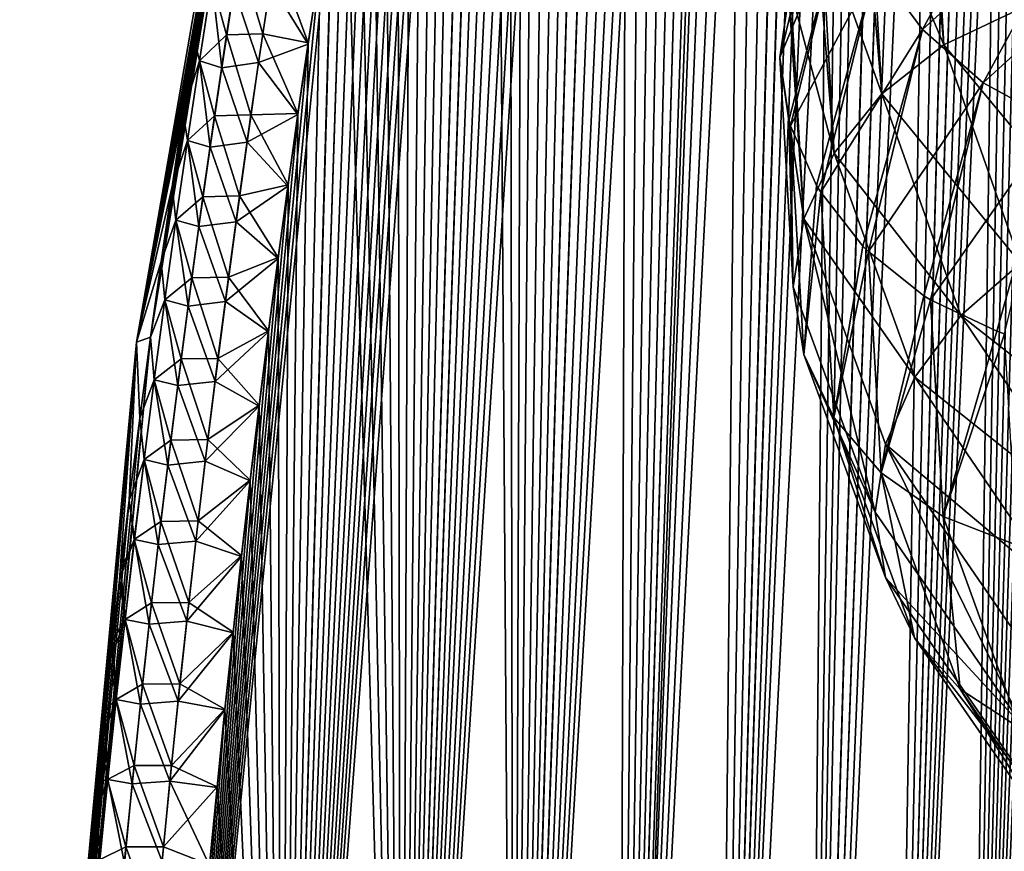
# Model space of a CAD drawing. Header units: metres. Extents: x -80 to 80, y -455 to 95.
# Tile 344 of 656: x -24.95 to -17.21, y -117.49 to -110.95. Entities that reach past the tile are written whole.
import ezdxf

# ---------------------------------------------------------------- set-up
doc = ezdxf.new("R2010")
doc.units = ezdxf.units.M
doc.layers.add('solid_501010_K', color=7, linetype='CONTINUOUS')
doc.layers.add('solid_501010_k_02', color=7, linetype='CONTINUOUS')

msp = doc.modelspace()

# ---------------------------------------------------------------- linework, layer by layer
at = {"layer": 'solid_501010_K'}
for points in [[(-21.990013, -103.15007, 261.70224), (-24.029753, -113.481277, 265), (-22.242414, -103.180008, 265)], [(-21.990013, -103.15007, 261.70224), (-22.087149, -103.552078, 261.766815), (-24.029753, -113.481277, 265)], [(-23.919601, -113.443016, 267.245239), (-22.242414, -103.180008, 265), (-24.029753, -113.481277, 265)], [(-23.919601, -113.443016, 267.245239), (-23.836544, -112.847527, 267.279327), (-22.242414, -103.180008, 265)], [(-23.836544, -112.847527, 267.279327), (-23.751278, -112.259209, 267.315643), (-22.242414, -103.180008, 265)], [(-23.751278, -112.259209, 267.315643), (-23.663906, -111.678131, 267.354156), (-22.242414, -103.180008, 265)], [(-23.663906, -111.678131, 267.354156), (-23.574652, -111.105164, 267.394745), (-22.242414, -103.180008, 265)], [(-23.574652, -111.105164, 267.394745), (-23.483753, -110.541191, 267.437378), (-22.242414, -103.180008, 265)], [(-22.087149, -103.552078, 261.766815), (-22.205811, -104.055038, 261.843964), (-24.029753, -113.481277, 265)], [(-22.205811, -104.055038, 261.843964), (-22.324776, -104.572983, 261.919464), (-24.029753, -113.481277, 265)], [(-22.324776, -104.572983, 261.919464), (-22.443897, -105.105873, 261.99353), (-24.029753, -113.481277, 265)], [(-21.94986, -124.903717, 269.944824), (-21.564827, -104.780373, 269.420624), (-21.668106, -105.287376, 269.363007)], [(-22.443897, -105.105873, 261.99353), (-22.562891, -105.653389, 262.065796), (-24.029753, -113.481277, 265)], [(-22.891657, -124.441826, 260.764618), (-21.774742, -105.82312, 260.695129), (-21.670607, -105.299713, 260.638367)], [(-21.94986, -124.903717, 269.944824), (-21.668106, -105.287376, 269.363007), (-21.772388, -105.811188, 269.306152)], [(-22.562891, -105.653389, 262.065796), (-22.681477, -106.215218, 262.135895), (-24.029753, -113.481277, 265)], [(-22.891657, -124.441826, 260.764618), (-21.879015, -106.361481, 260.750549), (-21.774742, -105.82312, 260.695129)], [(-21.94986, -124.903717, 269.944824), (-21.772388, -105.811188, 269.306152), (-21.876835, -106.350098, 269.25061)], [(-22.681477, -106.215218, 262.135895), (-22.799593, -106.791824, 262.203979), (-24.029753, -113.481277, 265)], [(-22.891657, -124.441826, 260.764618), (-21.98262, -106.913307, 260.804138), (-21.879015, -106.361481, 260.750549)], [(-21.94986, -124.903717, 269.944824), (-21.876835, -106.350098, 269.25061), (-21.980597, -106.902397, 269.196899)], [(-22.799593, -106.791824, 262.203979), (-22.916992, -107.382912, 262.27002), (-24.029753, -113.481277, 265)], [(-22.891657, -124.441826, 260.764618), (-22.085629, -107.478996, 260.855957), (-21.98262, -106.913307, 260.804138)], [(-21.94986, -124.903717, 269.944824), (-21.980597, -106.902397, 269.196899), (-22.083727, -107.468437, 269.144989)], [(-22.916992, -107.382912, 262.27002), (-23.033321, -107.987717, 262.333649), (-24.029753, -113.481277, 265)], [(-22.891657, -124.441826, 260.764618), (-22.188486, -108.05941, 260.906342), (-22.085629, -107.478996, 260.855957)], [(-21.94986, -124.903717, 269.944824), (-22.083727, -107.468437, 269.144989), (-22.186703, -108.04921, 269.094513)], [(-23.033321, -107.987717, 262.333649), (-23.148323, -108.605873, 262.394714), (-24.029753, -113.481277, 265)], [(-22.891657, -124.441826, 260.764618), (-22.290487, -108.652794, 260.954895), (-22.188486, -108.05941, 260.906342)], [(-21.94986, -124.903717, 269.944824), (-22.186703, -108.04921, 269.094513), (-22.288816, -108.642929, 269.045868)], [(-23.148323, -108.605873, 262.394714), (-23.261974, -109.238182, 262.453369), (-24.029753, -113.481277, 265)], [(-21.94986, -124.903717, 269.944824), (-22.288816, -108.642929, 269.045868), (-22.389351, -109.247826, 268.999481)], [(-22.891657, -124.441826, 260.764618), (-22.390913, -109.257362, 261.001251), (-22.290487, -108.652794, 260.954895)], [(-23.261974, -109.238182, 262.453369), (-23.373896, -109.883583, 262.509399), (-24.029753, -113.481277, 265)], [(-22.891657, -124.441826, 260.764618), (-22.48954, -109.872604, 261.045258), (-22.390913, -109.257362, 261.001251)], [(-22.891644, -124.441833, 269.235382), (-22.389351, -109.247826, 268.999481), (-22.488077, -109.863342, 268.955383)], [(-22.891644, -124.441833, 269.235382), (-21.94986, -124.903717, 269.944824), (-22.389351, -109.247826, 268.999481)], [(-23.891483, -123.896843, 261.420776), (-22.586899, -110.499924, 261.087372), (-22.48954, -109.872604, 261.045258)], [(-22.891657, -124.441826, 260.764618), (-23.891483, -123.896843, 261.420776), (-22.48954, -109.872604, 261.045258)], [(-22.891644, -124.441833, 269.235382), (-22.488077, -109.863342, 268.955383), (-22.585526, -110.490921, 268.913208)], [(-23.373896, -109.883583, 262.509399), (-23.483688, -110.540794, 262.562592), (-24.029753, -113.481277, 265)], [(-23.037855, -111.059326, 268.565002), (-22.941135, -110.423454, 268.602905), (-23.224213, -110.431732, 268.211578)], [(-23.037855, -111.059326, 268.565002), (-22.681236, -111.129494, 268.87323), (-22.941135, -110.423454, 268.602905)], [(-22.941135, -110.423454, 268.602905), (-22.681236, -111.129494, 268.87323), (-22.585526, -110.490921, 268.913208)], [(-23.891483, -123.896843, 261.420776), (-22.682524, -111.138252, 261.127289), (-22.586899, -110.499924, 261.087372)], [(-23.322371, -111.067085, 268.175354), (-23.224213, -110.431732, 268.211578), (-23.439444, -110.645248, 267.754913)], [(-23.037855, -111.059326, 268.565002), (-23.224213, -110.431732, 268.211578), (-23.322371, -111.067085, 268.175354)], [(-22.977076, -110.659691, 261.411041), (-22.586899, -110.499924, 261.087372), (-22.682524, -111.138252, 261.127289)], [(-22.891644, -124.441833, 269.235382), (-22.585526, -110.490921, 268.913208), (-22.681236, -111.129494, 268.87323)], [(-23.483688, -110.540794, 262.562592), (-23.574602, -111.104858, 262.605225), (-24.029753, -113.481277, 265)], [(-23.439444, -110.645248, 267.754913), (-23.483753, -110.541191, 267.437378), (-23.574652, -111.105164, 267.394745)], [(-23.439388, -110.645584, 262.24469), (-23.574602, -111.104858, 262.605225), (-23.483688, -110.540794, 262.562592)], [(-23.536695, -111.27066, 267.721191), (-23.439444, -110.645248, 267.754913), (-23.574652, -111.105164, 267.394745)], [(-23.439388, -110.645584, 262.24469), (-23.536629, -111.270981, 262.278412), (-23.574602, -111.104858, 262.605225)], [(-23.322371, -111.067085, 268.175354), (-23.439444, -110.645248, 267.754913), (-23.536695, -111.27066, 267.721191)], [(-23.439388, -110.645584, 262.24469), (-23.361164, -111.326744, 261.838165), (-23.536629, -111.270981, 262.278412)], [(-23.439388, -110.645584, 262.24469), (-23.266474, -110.704094, 261.803802), (-23.361164, -111.326744, 261.838165)], [(-23.070837, -111.284576, 261.447296), (-23.361164, -111.326744, 261.838165), (-23.266474, -110.704094, 261.803802)], [(-22.977076, -110.659691, 261.411041), (-23.070837, -111.284576, 261.447296), (-23.266474, -110.704094, 261.803802)], [(-22.977076, -110.659691, 261.411041), (-22.682524, -111.138252, 261.127289), (-23.070837, -111.284576, 261.447296)], [(-23.574602, -111.104858, 262.605225), (-23.663872, -111.67791, 262.645844), (-24.029753, -113.481277, 265)], [(-23.536695, -111.27066, 267.721191), (-23.574652, -111.105164, 267.394745), (-23.663906, -111.678131, 267.354156)], [(-23.536629, -111.270981, 262.278412), (-23.663872, -111.67791, 262.645844), (-23.574602, -111.104858, 262.605225)], [(-23.416992, -111.703079, 268.141785), (-23.322371, -111.067085, 268.175354), (-23.536695, -111.27066, 267.721191)], [(-23.131121, -111.695915, 268.529816), (-23.322371, -111.067085, 268.175354), (-23.416992, -111.703079, 268.141785)], [(-23.131121, -111.695915, 268.529816), (-23.037855, -111.059326, 268.565002), (-23.322371, -111.067085, 268.175354)], [(-23.131121, -111.695915, 268.529816), (-22.761505, -111.684723, 268.840881), (-23.037855, -111.059326, 268.565002)], [(-23.037855, -111.059326, 268.565002), (-22.761505, -111.684723, 268.840881), (-22.681236, -111.129494, 268.87323)], [(-23.891483, -123.896843, 261.420776), (-22.762716, -111.693237, 261.159607), (-22.682524, -111.138252, 261.127289)], [(-23.070837, -111.284576, 261.447296), (-22.682524, -111.138252, 261.127289), (-22.762716, -111.693237, 261.159607)], [(-22.891644, -124.441833, 269.235382), (-22.681236, -111.129494, 268.87323), (-22.761505, -111.684723, 268.840881)], [(-23.63044, -111.896637, 267.689911), (-23.536695, -111.27066, 267.721191), (-23.663906, -111.678131, 267.354156)], [(-23.536629, -111.270981, 262.278412), (-23.630362, -111.896942, 262.309662), (-23.663872, -111.67791, 262.645844)], [(-23.416992, -111.703079, 268.141785), (-23.536695, -111.27066, 267.721191), (-23.63044, -111.896637, 267.689911)], [(-23.536629, -111.270981, 262.278412), (-23.452473, -111.949997, 261.870026), (-23.630362, -111.896942, 262.309662)], [(-23.536629, -111.270981, 262.278412), (-23.361164, -111.326744, 261.838165), (-23.452473, -111.949997, 261.870026)], [(-23.161272, -111.910133, 261.480957), (-23.452473, -111.949997, 261.870026), (-23.361164, -111.326744, 261.838165)], [(-23.070837, -111.284576, 261.447296), (-23.161272, -111.910133, 261.480957), (-23.361164, -111.326744, 261.838165)], [(-23.070837, -111.284576, 261.447296), (-22.762716, -111.693237, 261.159607), (-23.161272, -111.910133, 261.480957)], [(-23.663872, -111.67791, 262.645844), (-23.751255, -112.259064, 262.684357), (-24.029753, -113.481277, 265)], [(-23.891483, -123.896843, 261.420776), (-22.841002, -112.25489, 261.190033), (-22.762716, -111.693237, 261.159607)], [(-23.63044, -111.896637, 267.689911), (-23.663906, -111.678131, 267.354156), (-23.751278, -112.259209, 267.315643)], [(-23.630362, -111.896942, 262.309662), (-23.751255, -112.259064, 262.684357), (-23.663872, -111.67791, 262.645844)], [(-23.50811, -112.339691, 268.110779), (-23.416992, -111.703079, 268.141785), (-23.63044, -111.896637, 267.689911)], [(-23.220957, -112.333176, 268.497253), (-23.416992, -111.703079, 268.141785), (-23.50811, -112.339691, 268.110779)], [(-23.220957, -112.333176, 268.497253), (-23.131121, -111.695915, 268.529816), (-23.416992, -111.703079, 268.141785)], [(-23.220957, -112.333176, 268.497253), (-22.83987, -112.246666, 268.810394), (-23.131121, -111.695915, 268.529816)], [(-23.161272, -111.910133, 261.480957), (-22.762716, -111.693237, 261.159607), (-22.841002, -112.25489, 261.190033)], [(-23.131121, -111.695915, 268.529816), (-22.83987, -112.246666, 268.810394), (-22.761505, -111.684723, 268.840881)], [(-22.891644, -124.441833, 269.235382), (-22.761505, -111.684723, 268.840881), (-22.83987, -112.246666, 268.810394)], [(-23.720713, -112.523148, 267.661072), (-23.63044, -111.896637, 267.689911), (-23.751278, -112.259209, 267.315643)], [(-23.630362, -111.896942, 262.309662), (-23.720621, -112.523438, 262.33847), (-23.751255, -112.259064, 262.684357)], [(-23.50811, -112.339691, 268.110779), (-23.63044, -111.896637, 267.689911), (-23.720713, -112.523148, 267.661072)], [(-23.630362, -111.896942, 262.309662), (-23.540428, -112.57383, 261.899475), (-23.720621, -112.523438, 262.33847)], [(-23.630362, -111.896942, 262.309662), (-23.452473, -111.949997, 261.870026), (-23.540428, -112.57383, 261.899475)], [(-23.248409, -112.536324, 261.512115), (-23.540428, -112.57383, 261.899475), (-23.452473, -111.949997, 261.870026)], [(-23.161272, -111.910133, 261.480957), (-23.248409, -112.536324, 261.512115), (-23.452473, -111.949997, 261.870026)], [(-23.161272, -111.910133, 261.480957), (-22.841002, -112.25489, 261.190033), (-23.248409, -112.536324, 261.512115)], [(-23.751255, -112.259064, 262.684357), (-23.836533, -112.847458, 262.720673), (-24.029753, -113.481277, 265)], [(-23.891483, -123.896843, 261.420776), (-22.917768, -112.824463, 261.218842), (-22.841002, -112.25489, 261.190033)], [(-23.720713, -112.523148, 267.661072), (-23.751278, -112.259209, 267.315643), (-23.836544, -112.847527, 267.279327)], [(-23.720621, -112.523438, 262.33847), (-23.836533, -112.847458, 262.720673), (-23.751255, -112.259064, 262.684357)], [(-23.248409, -112.536324, 261.512115), (-22.841002, -112.25489, 261.190033), (-22.917768, -112.824463, 261.218842)], [(-23.220957, -112.333176, 268.497253), (-22.916721, -112.816582, 268.781555), (-22.83987, -112.246666, 268.810394)], [(-22.891644, -124.441833, 269.235382), (-22.83987, -112.246666, 268.810394), (-22.916721, -112.816582, 268.781555)], [(-23.595753, -112.976883, 268.082214), (-23.50811, -112.339691, 268.110779), (-23.720713, -112.523148, 267.661072)], [(-23.307392, -112.971062, 268.467255), (-23.50811, -112.339691, 268.110779), (-23.595753, -112.976883, 268.082214)], [(-23.307392, -112.971062, 268.467255), (-23.220957, -112.333176, 268.497253), (-23.50811, -112.339691, 268.110779)], [(-23.307392, -112.971062, 268.467255), (-22.916721, -112.816582, 268.781555), (-23.220957, -112.333176, 268.497253)], [(-23.807539, -113.150162, 267.634521), (-23.720713, -112.523148, 267.661072), (-23.836544, -112.847527, 267.279327)], [(-23.720621, -112.523438, 262.33847), (-23.807434, -113.150444, 262.36499), (-23.836533, -112.847458, 262.720673)], [(-23.595753, -112.976883, 268.082214), (-23.720713, -112.523148, 267.661072), (-23.807539, -113.150162, 267.634521)], [(-23.720621, -112.523438, 262.33847), (-23.625057, -113.198212, 261.926575), (-23.807434, -113.150444, 262.36499)], [(-23.720621, -112.523438, 262.33847), (-23.540428, -112.57383, 261.899475), (-23.625057, -113.198212, 261.926575)], [(-23.33227, -113.163109, 261.540802), (-23.625057, -113.198212, 261.926575), (-23.540428, -112.57383, 261.899475)], [(-23.248409, -112.536324, 261.512115), (-23.33227, -113.163109, 261.540802), (-23.540428, -112.57383, 261.899475)], [(-23.248409, -112.536324, 261.512115), (-22.917768, -112.824463, 261.218842), (-23.33227, -113.163109, 261.540802)], [(-23.307392, -112.971062, 268.467255), (-22.991936, -113.393982, 268.754364), (-22.916721, -112.816582, 268.781555)], [(-22.891644, -124.441833, 269.235382), (-22.916721, -112.816582, 268.781555), (-22.991936, -113.393982, 268.754364)], [(-23.836533, -112.847458, 262.720673), (-23.919603, -113.443031, 262.754761), (-24.029753, -113.481277, 265)], [(-23.807434, -113.150444, 262.36499), (-23.919603, -113.443031, 262.754761), (-23.836533, -112.847458, 262.720673)], [(-23.807539, -113.150162, 267.634521), (-23.836544, -112.847527, 267.279327), (-23.919601, -113.443016, 267.245239)], [(-23.891483, -123.896843, 261.420776), (-22.992897, -113.401489, 261.245972), (-22.917768, -112.824463, 261.218842)], [(-23.33227, -113.163109, 261.540802), (-22.917768, -112.824463, 261.218842), (-22.992897, -113.401489, 261.245972)], [(-23.679943, -113.614616, 268.056061), (-23.595753, -112.976883, 268.082214), (-23.807539, -113.150162, 267.634521)], [(-23.390446, -113.60955, 268.439697), (-23.595753, -112.976883, 268.082214), (-23.679943, -113.614616, 268.056061)], [(-23.390446, -113.60955, 268.439697), (-23.307392, -112.971062, 268.467255), (-23.595753, -112.976883, 268.082214)], [(-23.390446, -113.60955, 268.439697), (-22.991936, -113.393982, 268.754364), (-23.307392, -112.971062, 268.467255)], [(-23.807434, -113.150444, 262.36499), (-23.890825, -113.777939, 262.389252), (-23.919603, -113.443031, 262.754761)], [(-23.890942, -113.777672, 267.610229), (-23.807539, -113.150162, 267.634521), (-23.919601, -113.443016, 267.245239)], [(-23.679943, -113.614616, 268.056061), (-23.807539, -113.150162, 267.634521), (-23.890942, -113.777672, 267.610229)], [(-23.807434, -113.150444, 262.36499), (-23.706381, -113.823097, 261.951416), (-23.890825, -113.777939, 262.389252)], [(-23.807434, -113.150444, 262.36499), (-23.625057, -113.198212, 261.926575), (-23.706381, -113.823097, 261.951416)], [(-23.412874, -113.790466, 261.567169), (-23.706381, -113.823097, 261.951416), (-23.625057, -113.198212, 261.926575)], [(-23.33227, -113.163109, 261.540802), (-23.412874, -113.790466, 261.567169), (-23.625057, -113.198212, 261.926575)], [(-23.33227, -113.163109, 261.540802), (-22.992897, -113.401489, 261.245972), (-23.412874, -113.790466, 261.567169)], [(-23.891483, -123.896843, 261.420776), (-23.066082, -113.984917, 261.271332), (-22.992897, -113.401489, 261.245972)], [(-23.412874, -113.790466, 261.567169), (-22.992897, -113.401489, 261.245972), (-23.066082, -113.984917, 261.271332)], [(-23.390446, -113.60955, 268.439697), (-23.065207, -113.977798, 268.728973), (-22.991936, -113.393982, 268.754364)], [(-22.891644, -124.441833, 269.235382), (-22.991936, -113.393982, 268.754364), (-23.065207, -113.977798, 268.728973)], [(-23.919603, -113.443031, 262.754761), (-24.92804, -123.864563, 263.989105), (-24.948526, -123.864563, 265)], [(-24.029753, -113.481277, 265), (-23.919603, -113.443031, 262.754761), (-24.948526, -123.864563, 265)], [(-24.928038, -123.864563, 266.010895), (-24.029753, -113.481277, 265), (-24.948526, -123.864563, 265)], [(-23.919603, -113.443031, 262.754761), (-24.00486, -114.079964, 262.7883), (-24.92804, -123.864563, 263.989105)], [(-24.928038, -123.864563, 266.010895), (-24.838165, -123.278557, 267.016083), (-24.029753, -113.481277, 265)], [(-24.838165, -123.278557, 267.016083), (-24.80691, -122.694031, 267.013611), (-24.029753, -113.481277, 265)], [(-24.80691, -122.694031, 267.013611), (-24.772831, -122.111, 267.013123), (-24.029753, -113.481277, 265)], [(-24.772831, -122.111, 267.013123), (-24.735949, -121.529488, 267.014587), (-24.029753, -113.481277, 265)], [(-24.735949, -121.529488, 267.014587), (-24.696281, -120.949463, 267.017975), (-24.029753, -113.481277, 265)], [(-24.696281, -120.949463, 267.017975), (-24.653801, -120.370323, 267.023315), (-24.029753, -113.481277, 265)], [(-24.653801, -120.370323, 267.023315), (-24.608541, -119.792404, 267.030548), (-24.029753, -113.481277, 265)], [(-24.608541, -119.792404, 267.030548), (-24.560583, -119.21653, 267.039673), (-24.029753, -113.481277, 265)], [(-24.560583, -119.21653, 267.039673), (-24.502592, -118.56192, 267.05246), (-24.029753, -113.481277, 265)], [(-24.502592, -118.56192, 267.05246), (-24.441307, -117.911629, 267.067749), (-24.029753, -113.481277, 265)], [(-24.441307, -117.911629, 267.067749), (-24.376654, -117.264305, 267.085449), (-24.029753, -113.481277, 265)], [(-24.376654, -117.264305, 267.085449), (-24.308779, -116.621017, 267.10556), (-24.029753, -113.481277, 265)], [(-24.308779, -116.621017, 267.10556), (-24.237879, -115.983109, 267.128143), (-24.029753, -113.481277, 265)], [(-24.237879, -115.983109, 267.128143), (-24.164139, -115.351601, 267.153168), (-24.029753, -113.481277, 265)], [(-24.164139, -115.351601, 267.153168), (-24.087469, -114.725052, 267.180634), (-24.029753, -113.481277, 265)], [(-24.087469, -114.725052, 267.180634), (-24.00489, -114.0802, 267.21167), (-24.029753, -113.481277, 265)], [(-24.00489, -114.0802, 267.21167), (-23.919601, -113.443016, 267.245239), (-24.029753, -113.481277, 265)], [(-23.890942, -113.777672, 267.610229), (-23.919601, -113.443016, 267.245239), (-24.00489, -114.0802, 267.21167)], [(-23.890825, -113.777939, 262.389252), (-24.00486, -114.079964, 262.7883), (-23.919603, -113.443031, 262.754761)], [(-23.760698, -114.252869, 268.032196), (-23.679943, -113.614616, 268.056061), (-23.890942, -113.777672, 267.610229)], [(-23.470135, -114.248596, 268.41452), (-23.679943, -113.614616, 268.056061), (-23.760698, -114.252869, 268.032196)], [(-23.470135, -114.248596, 268.41452), (-23.390446, -113.60955, 268.439697), (-23.679943, -113.614616, 268.056061)], [(-23.470135, -114.248596, 268.41452), (-23.065207, -113.977798, 268.728973), (-23.390446, -113.60955, 268.439697)], [(-23.970942, -114.405632, 267.588135), (-23.890942, -113.777672, 267.610229), (-24.00489, -114.0802, 267.21167)], [(-23.890825, -113.777939, 262.389252), (-23.970812, -114.405884, 262.411316), (-24.00486, -114.079964, 262.7883)], [(-23.760698, -114.252869, 268.032196), (-23.890942, -113.777672, 267.610229), (-23.970942, -114.405632, 267.588135)], [(-23.890825, -113.777939, 262.389252), (-23.784416, -114.448471, 261.97406), (-23.970812, -114.405884, 262.411316)], [(-23.890825, -113.777939, 262.389252), (-23.706381, -113.823097, 261.951416), (-23.784416, -114.448471, 261.97406)], [(-23.490238, -114.41835, 261.591248), (-23.784416, -114.448471, 261.97406), (-23.706381, -113.823097, 261.951416)], [(-23.412874, -113.790466, 261.567169), (-23.490238, -114.41835, 261.591248), (-23.706381, -113.823097, 261.951416)], [(-23.412874, -113.790466, 261.567169), (-23.066082, -113.984917, 261.271332), (-23.490238, -114.41835, 261.591248)], [(-23.470135, -114.248596, 268.41452), (-23.136225, -114.566986, 268.705475), (-23.065207, -113.977798, 268.728973)], [(-22.891644, -124.441833, 269.235382), (-23.065207, -113.977798, 268.728973), (-23.136225, -114.566986, 268.705475)], [(-23.891483, -123.896843, 261.420776), (-23.13702, -114.573715, 261.2948), (-23.066082, -113.984917, 261.271332)], [(-23.490238, -114.41835, 261.591248), (-23.066082, -113.984917, 261.271332), (-23.13702, -114.573715, 261.2948)], [(-24.00486, -114.079964, 262.7883), (-24.08741, -114.724564, 262.819336), (-24.92804, -123.864563, 263.989105)], [(-23.970942, -114.405632, 267.588135), (-24.00489, -114.0802, 267.21167), (-24.087469, -114.725052, 267.180634)], [(-23.970812, -114.405884, 262.411316), (-24.08741, -114.724564, 262.819336), (-24.00486, -114.079964, 262.7883)], [(-23.838039, -114.891609, 268.01062), (-23.760698, -114.252869, 268.032196), (-23.970942, -114.405632, 267.588135)], [(-23.546476, -114.888176, 268.391693), (-23.760698, -114.252869, 268.032196), (-23.838039, -114.891609, 268.01062)], [(-23.546476, -114.888176, 268.391693), (-23.470135, -114.248596, 268.41452), (-23.760698, -114.252869, 268.032196)], [(-23.546476, -114.888176, 268.391693), (-23.136225, -114.566986, 268.705475), (-23.470135, -114.248596, 268.41452)], [(-24.047556, -115.034027, 267.568176), (-23.970942, -114.405632, 267.588135), (-24.087469, -114.725052, 267.180634)], [(-23.970812, -114.405884, 262.411316), (-24.047415, -115.034271, 262.431274), (-24.08741, -114.724564, 262.819336)], [(-23.838039, -114.891609, 268.01062), (-23.970942, -114.405632, 267.588135), (-24.047556, -115.034027, 267.568176)], [(-23.970812, -114.405884, 262.411316), (-23.859179, -115.07431, 261.994568), (-24.047415, -115.034271, 262.431274)], [(-23.970812, -114.405884, 262.411316), (-23.784416, -114.448471, 261.97406), (-23.859179, -115.07431, 261.994568)], [(-23.490238, -114.41835, 261.591248), (-23.564373, -115.046745, 261.613098), (-23.784416, -114.448471, 261.97406)], [(-23.490238, -114.41835, 261.591248), (-23.13702, -114.573715, 261.2948), (-23.564373, -115.046745, 261.613098)], [(-23.564373, -115.046745, 261.613098), (-23.859179, -115.07431, 261.994568), (-23.784416, -114.448471, 261.97406)], [(-23.891483, -123.896843, 261.420776), (-23.205523, -115.167328, 261.316284), (-23.13702, -114.573715, 261.2948)], [(-23.564373, -115.046745, 261.613098), (-23.13702, -114.573715, 261.2948), (-23.205523, -115.167328, 261.316284)], [(-23.546476, -114.888176, 268.391693), (-23.204803, -115.160988, 268.683929), (-23.136225, -114.566986, 268.705475)], [(-22.891644, -124.441833, 269.235382), (-23.136225, -114.566986, 268.705475), (-23.204803, -115.160988, 268.683929)], [(-24.08741, -114.724564, 262.819336), (-24.154657, -115.272545, 262.843506), (-24.92804, -123.864563, 263.989105)], [(-24.047556, -115.034027, 267.568176), (-24.087469, -114.725052, 267.180634), (-24.164139, -115.351601, 267.153168)], [(-24.047415, -115.034271, 262.431274), (-24.154657, -115.272545, 262.843506), (-24.08741, -114.724564, 262.819336)], [(-23.911982, -115.530815, 267.991211), (-23.838039, -114.891609, 268.01062), (-24.047556, -115.034027, 267.568176)], [(-23.619486, -115.528252, 268.371124), (-23.838039, -114.891609, 268.01062), (-23.911982, -115.530815, 267.991211)], [(-23.619486, -115.528252, 268.371124), (-23.546476, -114.888176, 268.391693), (-23.838039, -114.891609, 268.01062)], [(-23.619486, -115.528252, 268.371124), (-23.204803, -115.160988, 268.683929), (-23.546476, -114.888176, 268.391693)], [(-24.120806, -115.662842, 267.550232), (-24.047556, -115.034027, 267.568176), (-24.164139, -115.351601, 267.153168)], [(-24.047415, -115.034271, 262.431274), (-24.120651, -115.663063, 262.449188), (-24.154657, -115.272545, 262.843506)], [(-23.911982, -115.530815, 267.991211), (-24.047556, -115.034027, 267.568176), (-24.120806, -115.662842, 267.550232)], [(-24.047415, -115.034271, 262.431274), (-23.930687, -115.700584, 262.01297), (-24.120651, -115.663063, 262.449188)], [(-24.047415, -115.034271, 262.431274), (-23.859179, -115.07431, 261.994568), (-23.930687, -115.700584, 262.01297)], [(-23.564373, -115.046745, 261.613098), (-23.635298, -115.675606, 261.632751), (-23.859179, -115.07431, 261.994568)], [(-23.564373, -115.046745, 261.613098), (-23.205523, -115.167328, 261.316284), (-23.635298, -115.675606, 261.632751)], [(-23.635298, -115.675606, 261.632751), (-23.930687, -115.700584, 262.01297), (-23.859179, -115.07431, 261.994568)], [(-23.891483, -123.896843, 261.420776), (-23.271936, -115.767242, 261.335999), (-23.205523, -115.167328, 261.316284)], [(-23.635298, -115.675606, 261.632751), (-23.205523, -115.167328, 261.316284), (-23.271936, -115.767242, 261.335999)], [(-23.619486, -115.528252, 268.371124), (-23.27129, -115.761284, 268.664185), (-23.204803, -115.160988, 268.683929)], [(-22.891644, -124.441833, 269.235382), (-23.204803, -115.160988, 268.683929), (-23.27129, -115.761284, 268.664185)], [(-24.154657, -115.272545, 262.843506), (-24.219656, -115.824196, 262.865814), (-24.92804, -123.864563, 263.989105)], [(-24.120651, -115.663063, 262.449188), (-24.219656, -115.824196, 262.865814), (-24.154657, -115.272545, 262.843506)], [(-24.120806, -115.662842, 267.550232), (-24.164139, -115.351601, 267.153168), (-24.237879, -115.983109, 267.128143)], [(-23.68918, -116.1688, 268.352783), (-23.619486, -115.528252, 268.371124), (-23.911982, -115.530815, 267.991211)], [(-23.68918, -116.1688, 268.352783), (-23.27129, -115.761284, 268.664185), (-23.619486, -115.528252, 268.371124)], [(-23.982548, -116.170448, 267.973938), (-23.911982, -115.530815, 267.991211), (-24.120806, -115.662842, 267.550232)], [(-23.68918, -116.1688, 268.352783), (-23.911982, -115.530815, 267.991211), (-23.982548, -116.170448, 267.973938)], [(-24.190708, -116.292038, 267.534332), (-24.120806, -115.662842, 267.550232), (-24.237879, -115.983109, 267.128143)], [(-24.120651, -115.663063, 262.449188), (-24.190542, -116.292252, 262.465088), (-24.219656, -115.824196, 262.865814)], [(-23.982548, -116.170448, 267.973938), (-24.120806, -115.662842, 267.550232), (-24.190708, -116.292038, 267.534332)], [(-24.120651, -115.663063, 262.449188), (-23.998955, -116.327263, 262.029358), (-24.190542, -116.292252, 262.465088)], [(-24.120651, -115.663063, 262.449188), (-23.930687, -115.700584, 262.01297), (-23.998955, -116.327263, 262.029358)], [(-23.635298, -115.675606, 261.632751), (-23.703026, -116.304909, 261.650299), (-23.930687, -115.700584, 262.01297)], [(-23.635298, -115.675606, 261.632751), (-23.271936, -115.767242, 261.335999), (-23.703026, -116.304909, 261.650299)], [(-23.703026, -116.304909, 261.650299), (-23.998955, -116.327263, 262.029358), (-23.930687, -115.700584, 262.01297)], [(-23.68918, -116.1688, 268.352783), (-23.335537, -116.367188, 268.64621), (-23.27129, -115.761284, 268.664185)], [(-22.891644, -124.441833, 269.235382), (-23.27129, -115.761284, 268.664185), (-23.335537, -116.367188, 268.64621)], [(-24.219656, -115.824196, 262.865814), (-24.282495, -116.380753, 262.88623), (-24.92804, -123.864563, 263.989105)], [(-24.190542, -116.292252, 262.465088), (-24.282495, -116.380753, 262.88623), (-24.219656, -115.824196, 262.865814)], [(-23.891483, -123.896843, 261.420776), (-23.336115, -116.372772, 261.353943), (-23.271936, -115.767242, 261.335999)], [(-23.703026, -116.304909, 261.650299), (-23.271936, -115.767242, 261.335999), (-23.336115, -116.372772, 261.353943)], [(-24.190708, -116.292038, 267.534332), (-24.237879, -115.983109, 267.128143), (-24.308779, -116.621017, 267.10556)], [(-24.049744, -116.810486, 267.95871), (-23.982548, -116.170448, 267.973938), (-24.190708, -116.292038, 267.534332)], [(-23.755569, -116.809776, 268.336548), (-23.982548, -116.170448, 267.973938), (-24.049744, -116.810486, 267.95871)], [(-23.755569, -116.809776, 268.336548), (-23.68918, -116.1688, 268.352783), (-23.982548, -116.170448, 267.973938)], [(-23.755569, -116.809776, 268.336548), (-23.335537, -116.367188, 268.64621), (-23.68918, -116.1688, 268.352783)], [(-24.257277, -116.9216, 267.520355), (-24.190708, -116.292038, 267.534332), (-24.308779, -116.621017, 267.10556)], [(-24.190542, -116.292252, 262.465088), (-24.257097, -116.921799, 262.479004), (-24.282495, -116.380753, 262.88623)], [(-24.049744, -116.810486, 267.95871), (-24.190708, -116.292038, 267.534332), (-24.257277, -116.9216, 267.520355)], [(-24.190542, -116.292252, 262.465088), (-24.063995, -116.954323, 262.043793), (-24.257097, -116.921799, 262.479004)], [(-24.190542, -116.292252, 262.465088), (-23.998955, -116.327263, 262.029358), (-24.063995, -116.954323, 262.043793)], [(-24.282495, -116.380753, 262.88623), (-24.343082, -116.941826, 262.904785), (-24.92804, -123.864563, 263.989105)], [(-24.257097, -116.921799, 262.479004), (-24.343082, -116.941826, 262.904785), (-24.282495, -116.380753, 262.88623)], [(-23.767567, -116.934631, 261.665802), (-24.063995, -116.954323, 262.043793), (-23.998955, -116.327263, 262.029358)], [(-23.703026, -116.304909, 261.650299), (-23.767567, -116.934631, 261.665802), (-23.998955, -116.327263, 262.029358)], [(-23.891483, -123.896843, 261.420776), (-23.397821, -116.982857, 261.369995), (-23.336115, -116.372772, 261.353943)], [(-23.703026, -116.304909, 261.650299), (-23.336115, -116.372772, 261.353943), (-23.767567, -116.934631, 261.665802)], [(-23.767567, -116.934631, 261.665802), (-23.336115, -116.372772, 261.353943), (-23.397821, -116.982857, 261.369995)], [(-23.755569, -116.809776, 268.336548), (-23.39731, -116.977669, 268.630157), (-23.335537, -116.367188, 268.64621)], [(-22.891644, -124.441833, 269.235382), (-23.335537, -116.367188, 268.64621), (-23.39731, -116.977669, 268.630157)], [(-24.257277, -116.9216, 267.520355), (-24.308779, -116.621017, 267.10556), (-24.376654, -117.264305, 267.085449)], [(-24.113585, -117.450912, 267.945557), (-24.049744, -116.810486, 267.95871), (-24.257277, -116.9216, 267.520355)], [(-23.818663, -117.451164, 268.322449), (-24.049744, -116.810486, 267.95871), (-24.113585, -117.450912, 267.945557)], [(-23.818663, -117.451164, 268.322449), (-23.755569, -116.809776, 268.336548), (-24.049744, -116.810486, 267.95871)], [(-23.818663, -117.451164, 268.322449), (-23.39731, -116.977669, 268.630157), (-23.755569, -116.809776, 268.336548)], [(-24.320518, -117.551514, 267.508301), (-24.257277, -116.9216, 267.520355), (-24.376654, -117.264305, 267.085449)], [(-24.257097, -116.921799, 262.479004), (-24.320328, -117.551689, 262.491028), (-24.343082, -116.941826, 262.904785)], [(-24.113585, -117.450912, 267.945557), (-24.257277, -116.9216, 267.520355), (-24.320518, -117.551514, 267.508301)], [(-24.257097, -116.921799, 262.479004), (-24.125816, -117.581749, 262.056244), (-24.320328, -117.551689, 262.491028)], [(-24.257097, -116.921799, 262.479004), (-24.063995, -116.954323, 262.043793), (-24.125816, -117.581749, 262.056244)], [(-24.343082, -116.941826, 262.904785), (-24.401272, -117.506516, 262.921478), (-24.92804, -123.864563, 263.989105)], [(-24.320328, -117.551689, 262.491028), (-24.401272, -117.506516, 262.921478), (-24.343082, -116.941826, 262.904785)], [(-23.82893, -117.564743, 261.67926), (-24.125816, -117.581749, 262.056244), (-24.063995, -116.954323, 262.043793)], [(-23.767567, -116.934631, 261.665802), (-23.82893, -117.564743, 261.67926), (-24.063995, -116.954323, 262.043793)], [(-23.891483, -123.896843, 261.420776), (-23.456821, -117.596451, 261.384094), (-23.397821, -116.982857, 261.369995)], [(-23.767567, -116.934631, 261.665802), (-23.456821, -117.596451, 261.384094), (-23.82893, -117.564743, 261.67926)], [(-23.818663, -117.451164, 268.322449), (-23.456375, -117.591667, 268.616028), (-23.39731, -116.977669, 268.630157)], [(-23.767567, -116.934631, 261.665802), (-23.397821, -116.982857, 261.369995), (-23.456821, -117.596451, 261.384094)], [(-22.891644, -124.441833, 269.235382), (-23.39731, -116.977669, 268.630157), (-23.456375, -117.591667, 268.616028)], [(-24.320518, -117.551514, 267.508301), (-24.376654, -117.264305, 267.085449), (-24.441307, -117.911629, 267.067749)], [(-24.174078, -118.09169, 267.934357), (-24.113585, -117.450912, 267.945557), (-24.320518, -117.551514, 267.508301)], [(-23.878468, -118.092934, 268.310425), (-24.113585, -117.450912, 267.945557), (-24.174078, -118.09169, 267.934357)], [(-23.878468, -118.092934, 268.310425), (-23.818663, -117.451164, 268.322449), (-24.113585, -117.450912, 267.945557)], [(-23.878468, -118.092934, 268.310425), (-23.456375, -117.591667, 268.616028), (-23.818663, -117.451164, 268.322449)]]:
    msp.add_3dface(points, dxfattribs=at)
at = {"layer": 'solid_501010_k_02'}
for points in [[(-18.114944, -126.098709, 255.84137), (-16.652344, -91.50882, 255.787674), (-16.532778, -91.483971, 255.588303)], [(-17.522821, -126.131844, 254.884003), (-18.114944, -126.098709, 255.84137), (-16.532778, -91.483971, 255.588303)], [(-18.114944, -126.098709, 255.84137), (-16.777805, -91.559898, 255.989105), (-16.652344, -91.50882, 255.787674)], [(-17.522821, -126.131844, 254.884003), (-16.417397, -91.483871, 255.388474), (-16.304596, -91.508736, 255.185394)], [(-17.522821, -126.131844, 254.884003), (-16.532778, -91.483971, 255.588303), (-16.417397, -91.483871, 255.388474)], [(-17.522821, -126.131844, 254.884003), (-16.304596, -91.508736, 255.185394), (-16.192816, -91.559792, 254.975906)], [(-17.522646, -126.131844, 275.116302), (-16.418255, -91.483864, 274.610016), (-16.533785, -91.484032, 274.409973)], [(-17.522646, -126.131844, 275.116302), (-16.989529, -126.09877, 276.107788), (-16.418255, -91.483864, 274.610016)], [(-17.522646, -126.131844, 275.116302), (-16.533785, -91.484032, 274.409973), (-16.653395, -91.509125, 274.210602)], [(-17.522646, -126.131844, 275.116302), (-16.653395, -91.509125, 274.210602), (-16.779097, -91.560661, 274.008881)], [(-18.114944, -126.098709, 255.84137), (-16.911217, -91.640228, 256.195251), (-16.777805, -91.559898, 255.989105)], [(-17.522821, -126.131844, 254.884003), (-16.192816, -91.559792, 254.975906), (-16.081032, -91.639931, 254.757416)], [(-17.522646, -126.131844, 275.116302), (-16.779097, -91.560661, 274.008881), (-16.912767, -91.641251, 273.802399)], [(-18.114944, -126.098709, 255.84137), (-17.055006, -91.754364, 256.408905), (-16.911217, -91.640228, 256.195251)], [(-17.522821, -126.131844, 254.884003), (-16.081032, -91.639931, 254.757416), (-15.967918, -91.754051, 254.526123)], [(-17.522646, -126.131844, 275.116302), (-16.912767, -91.641251, 273.802399), (-17.056606, -91.755791, 273.588776)], [(-18.114944, -126.098709, 255.84137), (-17.211536, -91.908745, 256.632202), (-17.055006, -91.754364, 256.408905)], [(-18.114723, -126.098732, 274.158966), (-17.056606, -91.755791, 273.588776), (-17.21352, -91.910942, 273.365021)], [(-18.114723, -126.098732, 274.158966), (-17.522646, -126.131844, 275.116302), (-17.056606, -91.755791, 273.588776)], [(-16.98963, -126.098785, 253.89241), (-17.522821, -126.131844, 254.884003), (-15.967918, -91.754051, 254.526123)], [(-18.765465, -125.999062, 256.763214), (-17.384043, -92.112549, 256.868011), (-17.211536, -91.908745, 256.632202)], [(-18.114944, -126.098709, 255.84137), (-18.765465, -125.999062, 256.763214), (-17.211536, -91.908745, 256.632202)], [(-18.114723, -126.098732, 274.158966), (-17.21352, -91.910942, 273.365021), (-17.386248, -92.115295, 273.129028)], [(-18.765465, -125.999062, 256.763214), (-17.575907, -92.377518, 257.118652), (-17.384043, -92.112549, 256.868011)], [(-18.114723, -126.098732, 274.158966), (-17.386248, -92.115295, 273.129028), (-17.578747, -92.381767, 272.877716)], [(-18.765465, -125.999062, 256.763214), (-17.791643, -92.719902, 257.387115), (-17.575907, -92.377518, 257.118652)], [(-18.765268, -125.9991, 273.237061), (-17.578747, -92.381767, 272.877716), (-17.794945, -92.725418, 272.608856)], [(-18.765268, -125.9991, 273.237061), (-18.114723, -126.098732, 274.158966), (-17.578747, -92.381767, 272.877716)], [(-19.474197, -125.831841, 257.647888), (-18.0362, -93.161064, 257.675873), (-17.791643, -92.719902, 257.387115)], [(-18.765465, -125.999062, 256.763214), (-19.474197, -125.831841, 257.647888), (-17.791643, -92.719902, 257.387115)], [(-18.765268, -125.9991, 273.237061), (-17.794945, -92.725418, 272.608856), (-18.039953, -93.168304, 272.319824)], [(-19.474197, -125.831841, 257.647888), (-18.170795, -93.426193, 257.828247), (-18.0362, -93.161064, 257.675873)], [(-18.765268, -125.9991, 273.237061), (-18.039953, -93.168304, 272.319824), (-18.174631, -93.433914, 272.16748)], [(-19.474197, -125.831841, 257.647888), (-18.314362, -93.725792, 257.986023), (-18.170795, -93.426193, 257.828247)], [(-18.765268, -125.9991, 273.237061), (-18.174631, -93.433914, 272.16748), (-18.31811, -93.733864, 272.009949)], [(-19.474197, -125.831841, 257.647888), (-18.467201, -94.063499, 258.148773), (-18.314362, -93.725792, 257.986023)], [(-18.765268, -125.9991, 273.237061), (-18.31811, -93.733864, 272.009949), (-18.470819, -94.071724, 271.847443)], [(-19.474197, -125.831841, 257.647888), (-18.629686, -94.442665, 258.316254), (-18.467201, -94.063499, 258.148773)], [(-19.474062, -125.831879, 272.352264), (-18.470819, -94.071724, 271.847443), (-18.63316, -94.450928, 271.680206)], [(-19.474062, -125.831879, 272.352264), (-18.765268, -125.9991, 273.237061), (-18.470819, -94.071724, 271.847443)], [(-20.241144, -125.595284, 258.493317), (-18.802259, -94.867073, 258.48822), (-18.629686, -94.442665, 258.316254)], [(-19.474197, -125.831841, 257.647888), (-20.241144, -125.595284, 258.493317), (-18.629686, -94.442665, 258.316254)], [(-19.474062, -125.831879, 272.352264), (-18.63316, -94.450928, 271.680206), (-18.805538, -94.875412, 271.508575)], [(-20.241144, -125.595284, 258.493317), (-18.985371, -95.342346, 258.664276), (-18.802259, -94.867073, 258.48822)], [(-19.474062, -125.831879, 272.352264), (-18.805538, -94.875412, 271.508575), (-18.98843, -95.350494, 271.332855)], [(-20.241144, -125.595284, 258.493317), (-19.113506, -95.689781, 258.783722), (-18.985371, -95.342346, 258.664276)], [(-19.474062, -125.831879, 272.352264), (-18.98843, -95.350494, 271.332855), (-19.182211, -95.880974, 271.153442)], [(-20.241144, -125.595284, 258.493317), (-19.246643, -96.063118, 258.904724), (-19.113506, -95.689781, 258.783722)], [(-20.24106, -125.595306, 271.506775), (-19.182211, -95.880974, 271.153442), (-19.387262, -96.471672, 270.970825)], [(-20.24106, -125.595306, 271.506775), (-19.474062, -125.831879, 272.352264), (-19.182211, -95.880974, 271.153442)], [(-20.241144, -125.595284, 258.493317), (-19.384888, -96.464661, 259.0271), (-19.246643, -96.063118, 258.904724)], [(-21.066353, -125.286934, 259.296814), (-19.52836, -96.895882, 259.150726), (-19.384888, -96.464661, 259.0271)], [(-20.241144, -125.595284, 258.493317), (-21.066353, -125.286934, 259.296814), (-19.384888, -96.464661, 259.0271)], [(-20.24106, -125.595306, 271.506775), (-19.387262, -96.471672, 270.970825), (-19.530449, -96.902298, 270.847504)], [(-21.066353, -125.286934, 259.296814), (-19.677139, -97.358841, 259.27536), (-19.52836, -96.895882, 259.150726)], [(-20.24106, -125.595306, 271.506775), (-19.530449, -96.902298, 270.847504), (-19.678921, -97.364525, 270.723175)], [(-21.066353, -125.286934, 259.296814), (-19.831329, -97.855927, 259.400818), (-19.677139, -97.358841, 259.27536)], [(-20.24106, -125.595306, 271.506775), (-19.678921, -97.364525, 270.723175), (-19.832781, -97.860703, 270.598022)], [(-21.066353, -125.286934, 259.296814), (-19.99099, -98.388824, 259.526917), (-19.831329, -97.855927, 259.400818)], [(-20.24106, -125.595306, 271.506775), (-19.832781, -97.860703, 270.598022), (-19.992083, -98.392525, 270.472229)], [(-21.066353, -125.286934, 259.296814), (-20.156197, -98.960976, 259.653381), (-19.99099, -98.388824, 259.526917)], [(-20.24106, -125.595306, 271.506775), (-19.992083, -98.392525, 270.472229), (-20.156889, -98.963387, 270.3461)], [(-21.066353, -125.286934, 259.296814), (-20.326969, -99.5737, 259.779968), (-20.156197, -98.960976, 259.653381)], [(-21.066315, -125.286949, 270.703217), (-20.156889, -98.963387, 270.3461), (-20.32723, -99.574623, 270.219818)], [(-21.066315, -125.286949, 270.703217), (-20.24106, -125.595306, 271.506775), (-20.156889, -98.963387, 270.3461)], [(-21.949881, -124.903702, 260.055176), (-20.458683, -100.063194, 259.874756), (-20.326969, -99.5737, 259.779968)], [(-21.066353, -125.286934, 259.296814), (-21.949881, -124.903702, 260.055176), (-20.326969, -99.5737, 259.779968)], [(-21.066315, -125.286949, 270.703217), (-20.32723, -99.574623, 270.219818), (-20.45862, -100.062935, 270.125275)], [(-21.949881, -124.903702, 260.055176), (-20.593565, -100.577385, 259.969421), (-20.458683, -100.063194, 259.874756)], [(-21.066315, -125.286949, 270.703217), (-20.45862, -100.062935, 270.125275), (-20.593178, -100.575874, 270.030853)], [(-21.949881, -124.903702, 260.055176), (-20.73147, -101.12014, 260.063568), (-20.593565, -100.577385, 259.969421)], [(-21.066315, -125.286949, 270.703217), (-20.593178, -100.575874, 270.030853), (-20.730719, -101.117134, 269.93692)], [(-21.949881, -124.903702, 260.055176), (-20.872412, -101.692146, 260.157166), (-20.73147, -101.12014, 260.063568)], [(-21.066315, -125.286949, 270.703217), (-20.730719, -101.117134, 269.93692), (-20.871202, -101.687134, 269.843628)], [(-21.949881, -124.903702, 260.055176), (-20.98736, -102.170563, 260.231598), (-20.872412, -101.692146, 260.157166)], [(-21.066315, -125.286949, 270.703217), (-20.871202, -101.687134, 269.843628), (-20.985746, -102.163712, 269.769409)], [(-21.949881, -124.903702, 260.055176), (-21.104088, -102.670296, 260.305389), (-20.98736, -102.170563, 260.231598)], [(-21.066315, -125.286949, 270.703217), (-20.985746, -102.163712, 269.769409), (-21.102119, -102.661758, 269.695831)], [(-21.949881, -124.903702, 260.055176), (-21.222628, -103.192833, 260.378448), (-21.104088, -102.670296, 260.305389)], [(-21.066315, -125.286949, 270.703217), (-21.102119, -102.661758, 269.695831), (-21.220404, -103.182945, 269.622894)], [(-21.949881, -124.903702, 260.055176), (-21.343184, -103.736755, 260.450989), (-21.222628, -103.192833, 260.378448)], [(-21.94986, -124.903717, 269.944824), (-21.220404, -103.182945, 269.622894), (-21.340765, -103.725662, 269.550446)], [(-21.94986, -124.903717, 269.944824), (-21.066315, -125.286949, 270.703217), (-21.220404, -103.182945, 269.622894)], [(-22.891657, -124.441826, 260.764618), (-21.465151, -104.303001, 260.522461), (-21.343184, -103.736755, 260.450989)], [(-21.949881, -124.903702, 260.055176), (-22.891657, -124.441826, 260.764618), (-21.343184, -103.736755, 260.450989)], [(-21.94986, -124.903717, 269.944824), (-21.340765, -103.725662, 269.550446), (-21.462612, -104.291008, 269.479004)], [(-22.891657, -124.441826, 260.764618), (-21.567394, -104.79277, 260.580811), (-21.465151, -104.303001, 260.522461)], [(-21.94986, -124.903717, 269.944824), (-21.462612, -104.291008, 269.479004), (-21.564827, -104.780373, 269.420624)], [(-22.891657, -124.441826, 260.764618), (-21.670607, -105.299713, 260.638367), (-21.567394, -104.79277, 260.580811)], [(-18.219383, -110.526978, 1129.297974), (-17.854267, -111.024437, 1129.423462), (-16.918148, -109.309738, 1131.901489)], [(-16.918148, -109.309738, 1131.901489), (-17.854267, -111.024437, 1129.423462), (-16.46559, -109.764915, 1131.895264)], [(-17.685799, -111.145317, 1122.801758), (-17.841785, -109.424011, 1125.33728), (-17.784664, -109.391182, 1125.319214)], [(-17.105303, -110.869499, 1122.753174), (-17.685799, -111.145317, 1122.801758), (-17.784664, -109.391182, 1125.319214)], [(-18.533972, -109.43248, 1128.890503), (-18.973803, -111.243286, 1126.209839), (-18.452175, -109.982491, 1129.117798)], [(-18.903847, -110.750473, 1125.989258), (-18.973803, -111.243286, 1126.209839), (-18.533972, -109.43248, 1128.890503)], [(-17.685799, -111.145317, 1122.801758), (-18.273916, -109.746674, 1125.506958), (-17.841785, -109.424011, 1125.33728)], [(-18.173204, -111.530197, 1122.9104), (-18.649824, -110.19413, 1125.728271), (-18.321196, -109.791878, 1125.529907)], [(-18.173204, -111.530197, 1122.9104), (-18.321196, -109.791878, 1125.529907), (-18.273916, -109.746674, 1125.506958)], [(-17.685799, -111.145317, 1122.801758), (-18.173204, -111.530197, 1122.9104), (-18.273916, -109.746674, 1125.506958)], [(-17.854267, -111.024437, 1129.423462), (-17.376667, -111.44297, 1129.486206), (-16.46559, -109.764915, 1131.895264)], [(-16.46559, -109.764915, 1131.895264), (-17.376667, -111.44297, 1129.486206), (-15.926139, -110.115013, 1131.803711)], [(-18.973803, -111.243286, 1126.209839), (-18.903847, -111.739632, 1126.422363), (-18.452175, -109.982491, 1129.117798)], [(-18.903847, -111.739632, 1126.422363), (-18.891592, -111.781631, 1126.439819), (-18.452175, -109.982491, 1129.117798)], [(-18.452175, -109.982491, 1129.117798), (-18.891592, -111.781631, 1126.439819), (-18.219383, -110.526978, 1129.297974)], [(-17.376667, -111.44297, 1129.486206), (-16.807367, -111.752113, 1129.47876), (-15.926139, -110.115013, 1131.803711)], [(-18.546307, -111.996063, 1123.068726), (-18.88983, -110.7034, 1125.967651), (-18.685255, -110.250984, 1125.755615)], [(-18.546307, -111.996063, 1123.068726), (-18.685255, -110.250984, 1125.755615), (-18.649824, -110.19413, 1125.728271)], [(-18.173204, -111.530197, 1122.9104), (-18.546307, -111.996063, 1123.068726), (-18.649824, -110.19413, 1125.728271)], [(-18.891592, -111.781631, 1126.439819), (-18.685255, -112.25013, 1126.630859), (-18.219383, -110.526978, 1129.297974)], [(-18.685255, -112.25013, 1126.630859), (-18.653208, -112.303322, 1126.651978), (-18.219383, -110.526978, 1129.297974)], [(-18.219383, -110.526978, 1129.297974), (-18.653208, -112.303322, 1126.651978), (-17.854267, -111.024437, 1129.423462)], [(-18.784912, -112.513458, 1123.265503), (-18.903847, -110.750473, 1125.989258), (-18.88983, -110.7034, 1125.967651)], [(-18.546307, -111.996063, 1123.068726), (-18.784912, -112.513458, 1123.265503), (-18.88983, -110.7034, 1125.967651)], [(-18.784912, -112.513458, 1123.265503), (-18.973803, -111.243286, 1126.209839), (-18.903847, -110.750473, 1125.989258)], [(-17.105303, -110.869499, 1122.753174), (-16.521215, -112.548805, 1120.372803), (-17.685799, -111.145317, 1122.801758)], [(-18.653208, -112.303322, 1126.651978), (-18.321196, -112.727333, 1126.815186), (-17.854267, -111.024437, 1129.423462)], [(-18.321196, -112.727333, 1126.815186), (-18.278738, -112.770119, 1126.831055), (-17.854267, -111.024437, 1129.423462)], [(-17.854267, -111.024437, 1129.423462), (-18.278738, -112.770119, 1126.831055), (-17.376667, -111.44297, 1129.486206)], [(-17.685799, -111.145317, 1122.801758), (-17.08189, -112.860481, 1120.330322), (-18.173204, -111.530197, 1122.9104)], [(-16.521215, -112.548805, 1120.372803), (-17.08189, -112.860481, 1120.330322), (-17.685799, -111.145317, 1122.801758)], [(-18.869665, -113.048325, 1123.49585), (-18.903847, -111.739632, 1126.422363), (-18.973803, -111.243286, 1126.209839)], [(-18.784912, -112.513458, 1123.265503), (-18.869665, -113.048325, 1123.49585), (-18.973803, -111.243286, 1126.209839)], [(-18.278738, -112.770119, 1126.831055), (-17.841785, -113.118408, 1126.954834), (-17.376667, -111.44297, 1129.486206)], [(-17.841785, -113.118408, 1126.954834), (-17.790552, -113.150375, 1126.965454), (-17.376667, -111.44297, 1129.486206)], [(-17.376667, -111.44297, 1129.486206), (-17.790552, -113.150375, 1126.965454), (-16.807367, -111.752113, 1129.47876)], [(-18.173204, -111.530197, 1122.9104), (-17.552652, -113.273109, 1120.360962), (-18.546307, -111.996063, 1123.068726)], [(-17.08189, -112.860481, 1120.330322), (-17.552652, -113.273109, 1120.360962), (-18.173204, -111.530197, 1122.9104)], [(-18.869665, -113.048325, 1123.49585), (-18.891592, -111.781631, 1126.439819), (-18.903847, -111.739632, 1126.422363)], [(-18.786711, -113.578377, 1123.727905), (-18.685255, -112.25013, 1126.630859), (-18.891592, -111.781631, 1126.439819)], [(-18.869665, -113.048325, 1123.49585), (-18.786711, -113.578377, 1123.727905), (-18.891592, -111.781631, 1126.439819)], [(-17.790552, -113.150375, 1126.965454), (-17.267981, -113.397003, 1127.040405), (-16.807367, -111.752113, 1129.47876)], [(-17.267981, -113.397003, 1127.040405), (-17.209185, -113.417099, 1127.045654), (-16.807367, -111.752113, 1129.47876)], [(-18.546307, -111.996063, 1123.068726), (-17.913015, -113.757545, 1120.457886), (-18.784912, -112.513458, 1123.265503)], [(-17.552652, -113.273109, 1120.360962), (-17.913015, -113.757545, 1120.457886), (-18.546307, -111.996063, 1123.068726)], [(-18.786711, -113.578377, 1123.727905), (-18.653208, -112.303322, 1126.651978), (-18.685255, -112.25013, 1126.630859)], [(-18.786711, -113.578377, 1123.727905), (-18.549698, -114.075874, 1123.971802), (-18.653208, -112.303322, 1126.651978)], [(-18.549698, -114.075874, 1123.971802), (-18.321196, -112.727333, 1126.815186), (-18.653208, -112.303322, 1126.651978)], [(-18.784912, -112.513458, 1123.265503), (-18.22493, -114.81926, 1120.820557), (-18.869665, -113.048325, 1123.49585)], [(-18.784912, -112.513458, 1123.265503), (-18.143473, -114.283455, 1120.613159), (-18.22493, -114.81926, 1120.820557)], [(-17.913015, -113.757545, 1120.457886), (-18.143473, -114.283455, 1120.613159), (-18.784912, -112.513458, 1123.265503)], [(-18.549698, -114.075874, 1123.971802), (-18.278738, -112.770119, 1126.831055), (-18.321196, -112.727333, 1126.815186)], [(-18.549698, -114.075874, 1123.971802), (-18.177961, -114.510345, 1124.204468), (-18.278738, -112.770119, 1126.831055)], [(-18.177961, -114.510345, 1124.204468), (-17.841785, -113.118408, 1126.954834), (-18.278738, -112.770119, 1126.831055)], [(-17.08189, -112.860481, 1120.330322), (-15.986736, -114.502396, 1117.983521), (-17.552652, -113.273109, 1120.360962)], [(-18.869665, -113.048325, 1123.49585), (-18.22493, -114.81926, 1120.820557), (-18.786711, -113.578377, 1123.727905)], [(-18.177961, -114.510345, 1124.204468), (-17.790552, -113.150375, 1126.965454), (-17.841785, -113.118408, 1126.954834)], [(-18.177961, -114.510345, 1124.204468), (-17.691704, -114.853622, 1124.411987), (-17.790552, -113.150375, 1126.965454)], [(-17.691704, -114.853622, 1124.411987), (-17.267981, -113.397003, 1127.040405), (-17.790552, -113.150375, 1126.965454)], [(-17.552652, -113.273109, 1120.360962), (-16.427317, -114.941002, 1117.939697), (-17.913015, -113.757545, 1120.457886)], [(-15.986736, -114.502396, 1117.983521), (-16.427317, -114.941002, 1117.939697), (-17.552652, -113.273109, 1120.360962)], [(-17.691704, -114.853622, 1124.411987), (-17.209185, -113.417099, 1127.045654), (-17.267981, -113.397003, 1127.040405)], [(-17.691704, -114.853622, 1124.411987), (-17.112082, -115.078796, 1124.580933), (-17.209185, -113.417099, 1127.045654)], [(-18.786711, -113.578377, 1123.727905), (-18.14521, -115.332893, 1121.064941), (-18.549698, -114.075874, 1123.971802)], [(-18.22493, -114.81926, 1120.820557), (-18.14521, -115.332893, 1121.064941), (-18.786711, -113.578377, 1123.727905)], [(-17.913015, -113.757545, 1120.457886), (-16.764578, -115.44278, 1117.977905), (-18.143473, -114.283455, 1120.613159)], [(-16.427317, -114.941002, 1117.939697), (-16.764578, -115.44278, 1117.977905), (-17.913015, -113.757545, 1120.457886)], [(-18.549698, -114.075874, 1123.971802), (-17.91629, -115.807533, 1121.340454), (-18.177961, -114.510345, 1124.204468)], [(-18.14521, -115.332893, 1121.064941), (-17.91629, -115.807533, 1121.340454), (-18.549698, -114.075874, 1123.971802)], [(-18.143473, -114.283455, 1120.613159), (-17.0583, -116.508369, 1118.286377), (-18.22493, -114.81926, 1120.820557)], [(-18.143473, -114.283455, 1120.613159), (-16.980259, -115.976578, 1118.093628), (-17.0583, -116.508369, 1118.286377)], [(-16.764578, -115.44278, 1117.977905), (-16.980259, -115.976578, 1118.093628), (-18.143473, -114.283455, 1120.613159)], [(-18.177961, -114.510345, 1124.204468), (-17.557247, -116.211472, 1121.626099), (-17.691704, -114.853622, 1124.411987)], [(-17.91629, -115.807533, 1121.340454), (-17.557247, -116.211472, 1121.626099), (-18.177961, -114.510345, 1124.204468)], [(-18.22493, -114.81926, 1120.820557), (-17.0583, -116.508369, 1118.286377), (-18.14521, -115.332893, 1121.064941)], [(-17.691704, -114.853622, 1124.411987), (-17.087593, -116.518326, 1121.905151), (-17.112082, -115.078796, 1124.580933)], [(-17.557247, -116.211472, 1121.626099), (-17.087593, -116.518326, 1121.905151), (-17.691704, -114.853622, 1124.411987)], [(-18.14521, -115.332893, 1121.064941), (-16.981886, -117.011307, 1118.535278), (-17.91629, -115.807533, 1121.340454)], [(-17.0583, -116.508369, 1118.286377), (-16.981886, -117.011307, 1118.535278), (-18.14521, -115.332893, 1121.064941)], [(-17.91629, -115.807533, 1121.340454), (-16.767641, -117.464432, 1118.84082), (-17.557247, -116.211472, 1121.626099)], [(-16.981886, -117.011307, 1118.535278), (-16.767641, -117.464432, 1118.84082), (-17.91629, -115.807533, 1121.340454)], [(-17.557247, -116.211472, 1121.626099), (-16.431618, -117.839668, 1119.177002), (-17.087593, -116.518326, 1121.905151)], [(-16.767641, -117.464432, 1118.84082), (-16.431618, -117.839668, 1119.177002), (-17.557247, -116.211472, 1121.626099)]]:
    msp.add_3dface(points, dxfattribs=at)

doc.saveas('drawing.dxf')
